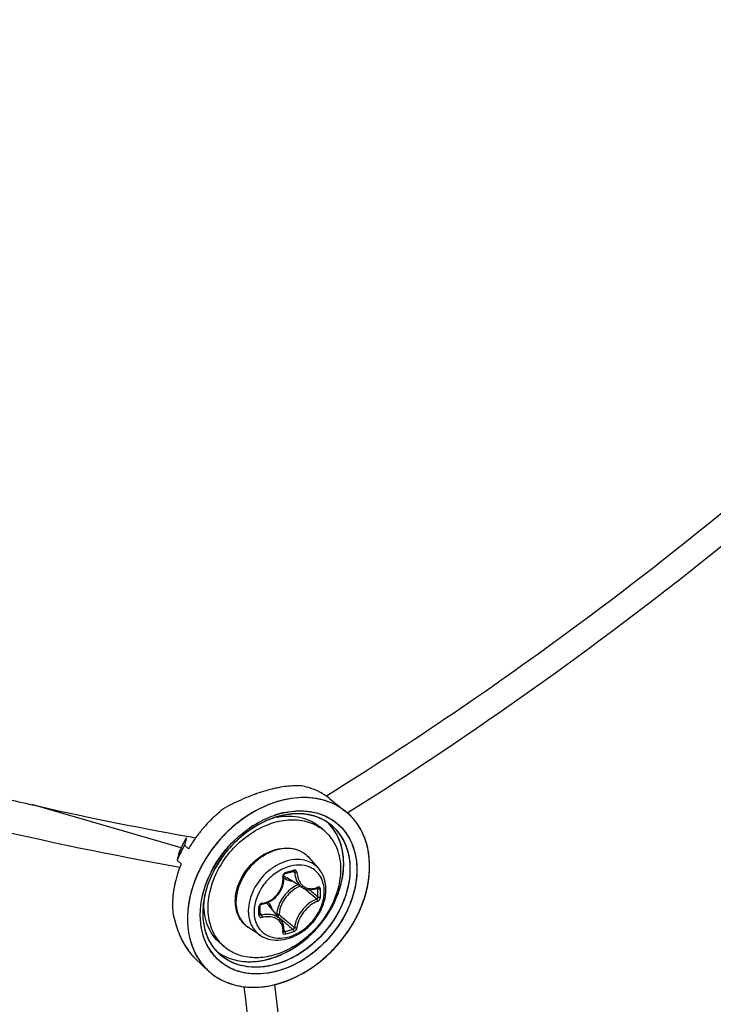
# Model space of a CAD drawing. Header units: millimetres. Extents: x 0 to 420, y 0 to 297.
# Tile 365 of 502: x 354 to 358, y 184 to 190. Entities that reach past the tile are written whole.
import ezdxf

# ---------------------------------------------------------------- set-up
doc = ezdxf.new("R2010")
doc.units = ezdxf.units.MM
doc.header["$LTSCALE"] = 23.1
doc.layers.get('0').update_dxf_attribs({"linetype": 'CONTINUOUS'})

msp = doc.modelspace()

# ---------------------------------------------------------------- linework, layer by layer
at = {"color": 7, "linetype": 'CONTINUOUS'}
for p, q in [((355.834, 185.4749), (355.8419, 185.4798)), ((355.8341, 185.4748), (355.842, 185.4797)), ((354.982, 185.1708), (354.1041, 185.4242)), ((355.8538, 185.4607), (355.9491, 185.3846)), ((355.5437, 185.3655), (355.5444, 185.3657)), ((355.5503, 185.3536), (355.5481, 185.3528)), ((355.5503, 185.3536), (355.5481, 185.3529)), ((355.9674, 185.379), (355.9606, 185.3747)), ((355.9674, 185.379), (355.9606, 185.3747)), ((355.3898, 185.2906), (355.4001, 185.2974)), ((355.4059, 185.3011), (355.4069, 185.3017)), ((355.4064, 185.2999), (355.4073, 185.3005)), ((355.5383, 185.3495), (355.539, 185.3496)), ((355.5383, 185.3493), (355.5389, 185.3495)), ((355.8244, 185.27), (355.7994, 185.2917)), ((355.0019, 185.1851), (355.0255, 185.1641)), ((355.012, 185.2274), (355.0087, 185.2135)), ((355.0129, 185.2294), (355.012, 185.2274)), ((355.0678, 185.2298), (355.067, 185.2288)), ((355.0681, 185.2296), (355.0674, 185.2286)), ((355.2613, 185.1785), (355.2647, 185.1822)), ((354.9687, 185.1399), (354.9691, 185.1409)), ((354.9687, 185.1399), (354.9691, 185.1408)), ((354.9687, 185.1399), (354.9691, 185.1408)), ((354.9687, 185.1399), (354.9691, 185.1408)), ((355.0261, 185.1651), (355.0255, 185.1641)), ((355.026, 185.1651), (355.0255, 185.1641)), ((354.9586, 185.0976), (354.9822, 185.0766)), ((355.7893, 185.0501), (355.7339, 185.1126)), ((355.16, 185.0068), (355.1599, 185.0065)), ((355.1787, 185.0441), (355.1786, 185.0439)), ((355.5854, 185.0076), (355.5857, 185.0092)), ((355.5854, 185.0062), (355.5854, 185.0076)), ((355.5862, 184.9957), (355.5854, 185.0062)), ((355.5857, 185.0092), (355.5861, 185.0107)), ((355.5861, 185.0107), (355.5868, 185.0122)), ((355.5868, 185.0122), (355.5876, 185.0137)), ((355.5876, 185.0137), (355.5886, 185.015)), ((355.5886, 185.015), (355.5898, 185.0162)), ((355.5898, 185.0162), (355.591, 185.0172)), ((355.591, 185.0172), (355.5923, 185.018)), ((355.5923, 185.018), (355.5936, 185.0186)), ((355.5936, 185.0186), (355.5942, 185.0188)), ((355.5942, 185.0188), (355.609, 185.0229)), ((355.6058, 185.057), (355.6054, 185.0569)), ((355.6058, 185.057), (355.6054, 185.0569)), ((355.609, 185.0229), (355.6179, 185.0254)), ((355.6179, 185.0254), (355.6267, 185.028)), ((355.6267, 185.028), (355.6415, 185.0324)), ((355.6384, 185.0315), (355.6495, 185.0255)), ((355.6415, 185.0324), (355.6421, 185.0326)), ((355.6421, 185.0326), (355.6432, 185.0327)), ((355.6432, 185.0327), (355.6441, 185.0327)), ((355.6441, 185.0327), (355.6449, 185.0324)), ((355.6449, 185.0324), (355.6452, 185.0323)), ((355.1447, 184.9996), (355.1452, 185.0006)), ((355.5791, 184.9445), (355.5826, 184.9571)), ((355.5826, 184.9571), (355.585, 184.9699)), ((355.585, 184.9699), (355.5862, 184.9828)), ((355.5862, 184.9828), (355.5862, 184.9957)), ((355.6953, 184.9363), (355.6025, 184.9939)), ((355.5455, 184.8876), (355.5541, 184.8979)), ((355.5541, 184.8979), (355.5619, 184.9088)), ((355.5619, 184.9088), (355.5686, 184.9202)), ((355.5686, 184.9202), (355.5744, 184.9322)), ((355.5744, 184.9322), (355.5791, 184.9445)), ((355.6952, 184.9364), (355.699, 184.9342)), ((355.699, 184.9342), (355.7074, 184.9301)), ((355.7074, 184.9301), (355.7162, 184.9271)), ((355.7162, 184.9271), (355.7254, 184.925)), ((355.7254, 184.925), (355.735, 184.9239)), ((355.735, 184.9239), (355.7447, 184.9239)), ((355.7357, 184.9239), (355.738, 184.9219)), ((355.7447, 184.9239), (355.7546, 184.925)), ((355.7546, 184.925), (355.7646, 184.9271)), ((355.7646, 184.9271), (355.7746, 184.9302)), ((355.7746, 184.9302), (355.7821, 184.9332)), ((355.7792, 184.9321), (355.7862, 184.9283)), ((355.783, 184.9339), (355.7821, 184.9332)), ((355.7821, 184.9332), (355.7834, 184.9337)), ((355.7834, 184.9337), (355.7839, 184.9337)), ((355.1157, 184.8609), (355.1157, 184.8613)), ((355.1159, 184.861), (355.1159, 184.8613)), ((355.4466, 184.8314), (355.4473, 184.8328)), ((355.4473, 184.8328), (355.4483, 184.8341)), ((355.4483, 184.8341), (355.4493, 184.8354)), ((355.4493, 184.8354), (355.4506, 184.8365)), ((355.4506, 184.8365), (355.4519, 184.8374)), ((355.4519, 184.8374), (355.4533, 184.8382)), ((355.4533, 184.8382), (355.4548, 184.8388)), ((355.4548, 184.8388), (355.4563, 184.8392)), ((355.4563, 184.8392), (355.4567, 184.8393)), ((355.4567, 184.8393), (355.4663, 184.8412)), ((355.4663, 184.8412), (355.479, 184.8447)), ((355.479, 184.8447), (355.4914, 184.8493)), ((355.4914, 184.8493), (355.5034, 184.855)), ((355.5034, 184.855), (355.5149, 184.8618)), ((355.5149, 184.8618), (355.5258, 184.8695)), ((355.5258, 184.8695), (355.536, 184.8782)), ((355.536, 184.8782), (355.5455, 184.8876)), ((355.4459, 184.8287), (355.4462, 184.83)), ((355.4459, 184.8279), (355.4459, 184.8287)), ((355.446, 184.8092), (355.4459, 184.8279)), ((355.4459, 184.7806), (355.446, 184.8041)), ((355.4459, 184.7875), (355.4552, 184.7751)), ((355.4459, 184.7802), (355.4459, 184.7806)), ((355.446, 184.7794), (355.4459, 184.7802)), ((355.446, 184.8041), (355.446, 184.8092)), ((355.4462, 184.7787), (355.446, 184.7794)), ((355.4462, 184.83), (355.4466, 184.8314)), ((355.4465, 184.7782), (355.4462, 184.7787)), ((355.5675, 184.7475), (355.4975, 184.8308)), ((355.5445, 184.7802), (355.5409, 184.7792)), ((355.5541, 184.7634), (355.5875, 184.7351)), ((355.5723, 184.7412), (355.5675, 184.7474)), ((355.577, 184.7334), (355.5723, 184.7412)), ((355.5808, 184.725), (355.577, 184.7334)), ((355.5836, 184.7161), (355.5808, 184.725)), ((355.4479, 184.6559), (355.3781, 184.7017)), ((355.5855, 184.7068), (355.5836, 184.7161)), ((355.5853, 184.6793), (355.5862, 184.6784)), ((355.5854, 184.6801), (355.5862, 184.6873)), ((355.5854, 184.6796), (355.5854, 184.6801)), ((355.5854, 184.6792), (355.5854, 184.6796)), ((355.5854, 184.6792), (355.5854, 184.6792)), ((355.5854, 184.6792), (355.5854, 184.6791)), ((355.5854, 184.6791), (355.5854, 184.6792)), ((355.5863, 184.6972), (355.5855, 184.7068)), ((355.5861, 184.6863), (355.592, 184.6781)), ((355.5861, 184.6863), (355.5888, 184.6826)), ((355.5862, 184.6873), (355.5863, 184.6972)), ((355.5862, 184.6784), (355.5872, 184.6779)), ((355.2352, 184.5897), (355.2102, 184.6113)), ((355.0647, 184.5202), (355.1396, 184.4499)), ((355.1433, 184.4466), (355.144, 184.446)), ((355.1433, 184.4465), (355.1439, 184.4459)), ((355.3524, 184.3539), (355.3525, 184.3538))]:
    msp.add_line(p, q, dxfattribs=at)
for centre, radius, start, end in [((355.687, 184.8318), 0.7047, 97.87782, 101.84842), ((355.6691, 184.9621), 0.5732, 93.29104, 97.88678), ((355.6643, 185.0348), 0.5003, 91.97994, 93.21717), ((355.6641, 185.0371), 0.4979, 91.97148, 93.2143), ((355.6646, 185.0274), 0.5077, 92.60111, 93.21261), ((355.664, 185.042), 0.4931, 91.97543, 92.60119), ((355.6174, 185.1402), 0.4005, 73.65406, 79.71494), ((355.8144, 184.3809), 1.1739, 109.95143, 112.76107), ((355.8144, 184.3809), 1.1739, 109.95381, 112.76374), ((355.7901, 184.4466), 1.1039, 109.2057, 109.93254), ((355.7892, 184.449), 1.1013, 109.20228, 109.93081), ((355.762, 184.529), 1.0168, 106.14447, 109.23708), ((355.7617, 184.5301), 1.0157, 106.13986, 109.24115), ((355.7238, 184.6613), 0.8792, 102.73361, 106.14942), ((355.7235, 184.6623), 0.878, 102.72927, 106.14332), ((355.7045, 184.7441), 0.7941, 101.78574, 102.69442), ((355.7048, 184.7424), 0.7958, 101.78383, 102.69058), ((355.6215, 185.155), 0.3851, 71.23843, 73.62864), ((355.625, 185.1652), 0.3743, 67.34363, 71.24492), ((355.6289, 185.1745), 0.3643, 64.2958, 67.33588), ((355.6317, 185.1803), 0.3578, 60.83662, 64.29563), ((355.6344, 185.1853), 0.3521, 57.33752, 60.83495), ((355.6368, 185.1889), 0.3478, 54.20076, 57.3352), ((355.6371, 185.1895), 0.3472, 51.37396, 57.336), ((355.6377, 185.1903), 0.3461, 51.36713, 54.19768), ((355.9029, 184.1832), 1.3906, 116.08177, 118.64554), ((355.902, 184.1849), 1.3887, 116.07614, 118.64344), ((355.8858, 184.2175), 1.3522, 115.44296, 116.07045), ((355.8832, 184.223), 1.3462, 115.44371, 116.0741), ((355.888, 184.213), 1.3573, 115.7551, 116.06986), ((355.8836, 184.2221), 1.3471, 115.4424, 115.75511), ((355.8576, 184.278), 1.2855, 112.76225, 115.46319), ((355.8571, 184.2789), 1.2845, 112.75668, 115.45954), ((355.7271, 184.7596), 0.8098, 132.32515, 134.86225), ((355.7238, 184.7632), 0.8048, 131.05872, 132.32465), ((355.7142, 184.7744), 0.7901, 127.21991, 131.0754), ((355.7039, 184.8535), 0.5364, 107.2419, 108.75764), ((355.6832, 184.8852), 0.4869, 106.11324, 107.31257), ((355.6859, 184.8755), 0.4969, 106.09972, 107.20007), ((355.6851, 184.8778), 0.4945, 106.06172, 106.87721), ((355.6985, 184.8712), 0.518, 106.11336, 107.38578), ((355.6975, 184.8739), 0.5151, 103.41042, 107.28797), ((355.6817, 184.8902), 0.4817, 105.9539, 106.11066), ((355.6834, 184.8841), 0.488, 105.11803, 106.06203), ((355.681, 184.8927), 0.4791, 105.11313, 105.95451), ((355.6831, 184.8853), 0.4867, 104.83782, 105.82661), ((355.6939, 184.8873), 0.5012, 102.31871, 106.12349), ((355.6816, 184.8904), 0.4814, 104.29817, 105.11776), ((355.6802, 184.8956), 0.4761, 104.81712, 105.11256), ((355.6753, 184.9168), 0.4543, 97.79946, 104.90926), ((355.6781, 184.9036), 0.4678, 102.17354, 104.82413), ((355.6789, 184.9013), 0.4702, 102.20598, 104.30323), ((355.693, 184.892), 0.4964, 102.35584, 103.39317), ((355.6731, 184.9293), 0.4416, 97.02561, 102.2393), ((355.6736, 184.9253), 0.4456, 97.72424, 102.18987), ((355.6694, 184.9563), 0.4143, 94.73186, 97.73086), ((355.671, 184.9428), 0.4279, 96.96922, 97.69949), ((355.6689, 184.9622), 0.4084, 93.52504, 96.99907), ((355.6698, 184.9532), 0.4175, 94.7478, 96.97546), ((355.6675, 184.9823), 0.3883, 88.61528, 94.76342), ((355.6687, 184.9655), 0.4051, 93.53633, 94.74277), ((355.6676, 184.9868), 0.3838, 88.61941, 93.56762), ((355.6674, 184.9879), 0.3827, 87.98349, 93.5437), ((355.6678, 185.0032), 0.3673, 87.95913, 88.58408), ((355.6679, 185.009), 0.3616, 84.94771, 88.58318), ((355.6682, 185.0122), 0.3584, 84.9412, 87.96883), ((355.6681, 185.0127), 0.3579, 84.14986, 87.9618), ((355.6689, 185.0214), 0.3491, 84.13136, 84.93123), ((355.6703, 185.0339), 0.3366, 78.44528, 84.97884), ((355.6706, 185.0356), 0.3348, 78.43091, 84.164), ((355.6707, 185.0366), 0.3339, 77.96562, 84.17412), ((355.673, 185.0485), 0.3217, 77.91771, 78.39418), ((355.6748, 185.0567), 0.3134, 74.42201, 78.40695), ((355.6746, 185.0558), 0.3143, 74.44279, 77.92903), ((355.6752, 185.0581), 0.3119, 73.90672, 77.93425), ((355.6765, 185.0629), 0.3069, 73.90758, 74.4307), ((355.6787, 185.0704), 0.2991, 66.87109, 74.43713), ((355.6791, 185.0716), 0.2979, 66.58429, 73.91867), ((355.6794, 185.0721), 0.2972, 66.85955, 73.93455), ((355.7322, 185.113), 0.3475, 49.43387, 51.39061), ((355.732, 185.1129), 0.3478, 49.06362, 51.38133), ((355.7322, 185.1131), 0.3474, 49.4293, 51.38417), ((355.7324, 185.1133), 0.3471, 49.06201, 49.42875), ((355.7327, 185.1136), 0.3468, 48.36292, 49.43332), ((355.7316, 185.1125), 0.3483, 44.96524, 49.05918), ((355.7323, 185.1132), 0.3473, 48.3608, 49.06306), ((355.7306, 185.1114), 0.3498, 41.21829, 48.34923), ((355.7318, 185.1127), 0.348, 44.96154, 48.35842), ((355.7298, 185.1107), 0.3509, 41.90395, 44.96067), ((355.7299, 185.1108), 0.3507, 41.9065, 44.96465), ((355.7323, 184.7545), 0.817, 136.35992, 138.63858), ((355.7295, 184.7571), 0.8132, 134.84869, 136.35979), ((355.7536, 184.7496), 0.652, 122.83731, 124.53993), ((355.7539, 184.7487), 0.6529, 122.20852, 124.48306), ((355.6907, 184.8604), 0.5128, 107.2106, 110.38525), ((355.6929, 184.8555), 0.5181, 109.0704, 110.43081), ((355.6882, 184.8678), 0.505, 106.88177, 109.02171), ((355.6878, 184.8705), 0.5023, 107.31533, 109.07264), ((355.6192, 184.9496), 0.4079, 100.97122, 101.34678), ((355.6184, 184.9538), 0.4037, 99.98944, 100.97229), ((355.6822, 185.0793), 0.2895, 66.54335, 66.82561), ((355.6832, 185.0814), 0.2872, 63.20249, 66.83908), ((355.6831, 185.0813), 0.2874, 63.86204, 66.55225), ((355.6836, 185.0823), 0.2863, 63.18545, 66.54887), ((355.6846, 185.0844), 0.2839, 62.93266, 63.85828), ((355.685, 185.0852), 0.283, 62.92109, 63.17919), ((355.6891, 185.0928), 0.2744, 51.44966, 62.96675), ((355.6893, 185.093), 0.2742, 51.45353, 62.98167), ((355.6466, 185.1155), 0.2832, 42.60211, 45.71581), ((355.6462, 185.1151), 0.2837, 42.65384, 45.69266), ((355.6454, 185.1143), 0.2849, 42.00251, 42.65523), ((355.6457, 185.1147), 0.2844, 41.99977, 42.60766), ((355.6458, 185.1147), 0.2844, 41.99938, 42.60345), ((355.6429, 185.1122), 0.2882, 34.71844, 41.98672), ((355.6801, 185.0829), 0.2877, 34.74605, 51.27615), ((355.7284, 185.1094), 0.3527, 41.22612, 41.90576), ((355.7272, 185.1084), 0.3543, 37.77973, 41.90292), ((355.7274, 185.1086), 0.354, 39.52411, 41.22544), ((355.7276, 185.1087), 0.3538, 39.52175, 41.22413), ((355.7241, 185.1059), 0.3583, 34.72676, 39.51368), ((355.7259, 185.1073), 0.356, 37.78559, 39.52394), ((355.7243, 185.1061), 0.3581, 35.68385, 37.78205), ((355.7239, 185.1058), 0.3586, 35.24001, 37.78436), ((355.7227, 185.1049), 0.36, 35.23776, 35.68506), ((355.7218, 185.1043), 0.3612, 34.73195, 35.23773), ((355.7224, 185.1047), 0.3604, 34.72691, 35.24162), ((355.7155, 185.1), 0.3688, 29.51432, 34.7143), ((355.7208, 185.1036), 0.3623, 34.16445, 34.73339), ((355.7215, 185.104), 0.3616, 34.16025, 34.72678), ((355.715, 185.0998), 0.3692, 29.51431, 34.14524), ((355.7201, 185.1031), 0.3632, 33.67121, 34.16448), ((357.8167, 201.0819), 16.0889, 259.97047, 260.16445), ((355.7292, 184.7569), 0.8131, 142.38471, 144.06306), ((355.7291, 184.757), 0.813, 142.38463, 144.06321), ((355.7311, 184.7554), 0.8156, 140.22939, 142.4104), ((355.7329, 184.7539), 0.8179, 138.61797, 140.23014), ((355.658, 185.0778), 0.2542, 49.1138, 56.51182), ((355.5463, 184.9101), 0.6217, 149.09967, 155.20959), ((355.5466, 184.9081), 0.6227, 149.15134, 155.05196), ((355.5387, 184.912), 0.6138, 152.33995, 155.07239), ((355.6772, 184.7957), 0.7795, 150.03054, 151.35717), ((355.6775, 184.7955), 0.7799, 150.03073, 151.23795), ((355.5494, 184.9065), 0.6259, 150.77478, 152.34374), ((367.6088, 182.1796), 12.9603, 166.462, 166.59096), ((355.556, 184.9028), 0.6335, 149.17312, 150.77515), ((355.7096, 184.7697), 0.7897, 147.89268, 149.9534), ((355.7094, 184.7698), 0.7895, 147.89266, 149.95336), ((355.7201, 184.7632), 0.802, 146.16334, 147.89429), ((355.72, 184.7632), 0.8019, 146.16314, 147.89435), ((355.726, 184.7592), 0.8092, 144.52477, 146.19759), ((355.726, 184.7592), 0.8092, 144.52481, 146.16403), ((355.7284, 184.7575), 0.8121, 144.0632, 144.43583), ((355.7283, 184.7576), 0.812, 144.06333, 144.43584), ((355.8266, 184.6728), 0.8235, 138.07399, 138.89063), ((355.8261, 184.6733), 0.8228, 137.53713, 138.16579), ((355.7912, 184.7033), 0.7118, 137.71544, 137.90983), ((366.1712, 182.426), 11.5265, 166.38196, 166.59805), ((355.6427, 184.8129), 0.741, 154.90576, 157.4038), ((355.5192, 184.9209), 0.5924, 156.12264, 158.20873), ((355.5169, 184.9219), 0.5899, 156.86327, 158.21106), ((355.5216, 184.9214), 0.5945, 157.76332, 158.33907), ((355.5277, 184.9189), 0.6011, 155.71507, 157.76076), ((355.6627, 184.8035), 0.7631, 151.48132, 154.90182), ((355.5263, 184.9178), 0.6002, 155.07578, 156.86231), ((355.5286, 184.9168), 0.6027, 155.07809, 156.1259), ((355.5329, 184.9166), 0.6068, 155.23242, 155.71755), ((355.6737, 184.7976), 0.7756, 151.23878, 151.48994), ((355.6734, 184.7978), 0.7752, 151.35823, 151.48997), ((355.7783, 184.7137), 0.6952, 138.04167, 152.84659), ((355.6187, 185.0105), 0.1539, 50.53518, 52.38989), ((355.6188, 185.0107), 0.1537, 47.20358, 50.53486), ((355.6183, 185.0102), 0.1545, 41.53019, 47.1948), ((355.6421, 184.8018), 0.7149, 157.38804, 161.50705), ((355.5996, 184.8154), 0.6702, 163.13123, 165.77749), ((355.6198, 184.8094), 0.6914, 161.51909, 163.13722), ((355.7418, 184.7333), 0.6537, 153.26301, 156.15987), ((355.7388, 184.7348), 0.6504, 155.05177, 155.97876), ((355.7344, 184.737), 0.6455, 154.36212, 155.89616), ((355.7438, 184.7325), 0.6559, 154.2378, 155.05197), ((355.7374, 184.7356), 0.6488, 153.67762, 154.36295), ((355.7474, 184.7308), 0.6599, 153.69011, 154.23809), ((355.7498, 184.7296), 0.6626, 153.25566, 153.69019), ((355.7403, 184.7342), 0.652, 153.18809, 153.67746), ((355.7515, 184.7287), 0.6645, 152.96083, 153.25573), ((355.7436, 184.7325), 0.6558, 152.91998, 153.18831), ((355.7219, 184.7488), 0.6182, 153.67667, 155.36641), ((355.7258, 184.7467), 0.6227, 153.68606, 155.34026), ((355.7291, 184.7454), 0.6262, 153.70832, 155.32848), ((355.7388, 184.7403), 0.6372, 151.52143, 153.68459), ((355.7377, 184.7411), 0.6358, 151.56353, 153.7075), ((355.7323, 184.7436), 0.6299, 151.50629, 153.67176), ((355.6498, 185.0702), 0.0898, 224.14979, 225.13489), ((355.65, 185.0705), 0.0901, 225.16768, 238.19258), ((355.0642, 186.9583), 2.0045, 285.39308, 286.80749), ((355.685, 184.8269), 0.2433, 109.07507, 109.22931), ((355.5577, 184.8254), 0.6271, 167.85272, 170.23305), ((355.5771, 184.8212), 0.647, 165.78204, 167.8545), ((355.7509, 184.7685), 0.202, 114.0645, 126.40526), ((355.5143, 184.8319), 0.5833, 172.67122, 174.89249), ((355.5359, 184.8291), 0.605, 170.23256, 172.66996), ((355.7647, 184.7506), 0.2113, 135.09832, 148.10442), ((347.5983, 175.3622), 12.5417, 49.56104, 49.72441), ((348.3334, 176.2236), 11.4092, 49.26308, 49.56466), ((347.7549, 175.4256), 12.4061, 49.65654, 49.94798), ((355.7405, 185.0366), 0.1071, 290.31697, 292.26307), ((355.7393, 185.0396), 0.1103, 292.2624, 294.07545), ((354.321, 184.9046), 1.4654, 0.00233, 0.92882), ((354.3696, 184.9046), 1.4168, 359.05537, 0.00295), ((354.3227, 184.9037), 1.4783, 0.0024, 0.92888), ((354.3718, 184.9037), 1.4292, 359.05547, 0.00301), ((355.4737, 184.8345), 0.5425, 177.87164, 179.77367), ((355.4445, 184.8344), 0.5134, 179.74319, 184.87954), ((355.4929, 184.8338), 0.5618, 174.88937, 177.86578), ((355.5962, 184.7845), 0.4872, 171.2949, 173.56673), ((355.5945, 184.7846), 0.4855, 172.51311, 173.5694), ((355.5869, 184.7855), 0.4778, 172.64471, 173.57106), ((355.5977, 184.7841), 0.4887, 170.96771, 172.64111), ((355.6046, 184.7833), 0.4956, 170.95661, 172.51146), ((355.5127, 184.8389), 0.3977, 177.19435, 179.9887), ((355.5233, 184.8385), 0.4082, 176.8539, 177.20506), ((355.462, 184.8235), 0.0216, 99.06376, 106.76369), ((355.4285, 184.7729), 0.0902, 40.02572, 53.88647), ((355.6777, 184.9384), 0.7592, 191.21781, 195.56133), ((355.6765, 184.9382), 0.758, 191.22125, 195.57067), ((353.2986, 184.7993), 2.1407, 0.00233, 0.64253), ((353.3786, 184.7993), 2.0607, 359.34524, 0.00194), ((355.4432, 184.7806), 0.00271, 351.60329, 359.32144), ((355.4132, 184.7725), 0.1114, 16.50857, 23.3442), ((363.2103, 193.8644), 11.8794, 229.89404, 230.16205), ((355.321, 185.1197), 0.7785, 330.51232, 333.67169), ((355.3312, 185.1145), 0.767, 333.33655, 333.68263), ((355.3327, 185.1138), 0.7653, 333.33401, 333.67764), ((355.3406, 185.1099), 0.7565, 333.67652, 336.5845), ((355.3334, 185.1134), 0.7645, 333.67993, 333.98757), ((355.3349, 185.1127), 0.7629, 333.67772, 333.98992), ((355.3422, 185.1092), 0.7548, 333.98554, 336.58777), ((355.3357, 185.1123), 0.762, 333.98758, 334.25893), ((355.6251, 184.9245), 0.7048, 195.61404, 196.17546), ((355.616, 184.9218), 0.6954, 195.60533, 196.73877), ((355.6129, 184.9209), 0.6921, 196.17542, 196.74232), ((355.5538, 184.9024), 0.6302, 196.68026, 201.56551), ((355.5894, 184.9138), 0.6676, 196.73603, 198.3293), ((362.7004, 193.1567), 11.0235, 229.81565, 230.16603), ((362.2619, 192.7272), 10.3986, 230.16047, 230.51372), ((355.3203, 185.1201), 0.7793, 330.51223, 333.32698), ((355.3296, 185.1153), 0.7688, 333.03735, 333.33657), ((355.5373, 184.8962), 0.6126, 198.30407, 201.59401), ((355.484, 184.8753), 0.5553, 201.61066, 204.26789), ((355.4646, 184.867), 0.5342, 201.55293, 206.95997), ((355.2172, 186.0652), 1.4368, 285.12112, 287.07727), ((355.2179, 186.0633), 1.4495, 285.13021, 287.08635), ((355.4457, 184.858), 0.5133, 204.26617, 207.01786), ((355.4223, 184.8462), 0.4871, 207.03555, 207.75079), ((355.4166, 184.8433), 0.4806, 207.03499, 208.48069), ((355.4129, 184.8413), 0.4765, 207.75075, 208.47792), ((355.393, 184.8304), 0.4538, 208.46379, 210.92837), ((355.4007, 184.7557), 0.286, 212.43965, 214.72904), ((355.3961, 184.7525), 0.2804, 212.39315, 214.45567), ((355.4017, 184.7819), 0.2543, 221.70798, 229.09647), ((355.3575, 184.8089), 0.4123, 210.90798, 214.67787), ((355.3244, 184.7861), 0.3721, 214.68892, 218.32619), ((355.3008, 184.7675), 0.3421, 218.33076, 221.73229), ((355.413, 184.7408), 0.3128, 210.79009, 214.71405), ((355.4109, 184.7397), 0.3104, 211.08808, 222.74439), ((355.4068, 184.7366), 0.3052, 214.72363, 222.49614), ((355.3998, 184.7551), 0.285, 214.19294, 214.45497), ((355.3994, 184.7548), 0.2845, 214.45497, 214.71783), ((355.3932, 184.7505), 0.2769, 214.45948, 214.72693), ((355.3987, 184.7543), 0.2836, 214.73191, 215.05701), ((355.3968, 184.753), 0.2813, 214.72695, 215.01924), ((355.3914, 184.7491), 0.2746, 214.9928, 226.78066), ((355.3914, 184.7489), 0.2745, 215.00809, 226.75845), ((355.3616, 184.7861), 0.2812, 231.40537, 232.72204), ((355.3614, 184.7859), 0.281, 231.40641, 232.71341), ((355.3627, 184.7876), 0.2831, 232.71269, 236.28952), ((355.3625, 184.7874), 0.2828, 232.71654, 236.28836), ((355.3641, 184.7898), 0.2857, 236.28886, 238.55735), ((355.3641, 184.7898), 0.2856, 236.28857, 238.56261), ((355.3639, 184.7895), 0.2854, 236.28744, 238.55443), ((355.288, 184.7562), 0.3249, 221.75381, 222.68818), ((355.2818, 184.7505), 0.3165, 221.73012, 224.72938), ((355.2799, 184.7487), 0.3139, 222.68188, 224.73879), ((355.2697, 184.7386), 0.2996, 224.73899, 226.81653), ((355.2685, 184.7375), 0.2979, 224.74023, 226.8287), ((355.3923, 184.7152), 0.3666, 210.74294, 214.71596), ((355.3826, 184.7084), 0.3548, 214.70639, 226.77538), ((355.3777, 184.7037), 0.348, 226.8293, 227.79329), ((355.3774, 184.7034), 0.3475, 226.82444, 227.64699), ((355.3773, 184.7032), 0.3473, 226.82953, 227.64514), ((355.3918, 184.9366), 0.5872, 282.31726, 286.1187), ((355.3923, 184.9346), 0.5851, 282.31161, 285.71908), ((355.3891, 184.9463), 0.5972, 285.35535, 285.70945), ((355.3881, 184.9499), 0.601, 285.70949, 286.104), ((355.3885, 184.9487), 0.5997, 285.7065, 286.11081), ((355.3828, 184.9678), 0.6196, 286.11887, 289.45337), ((355.3872, 184.9532), 0.6044, 286.1021, 286.47325), ((355.3875, 184.9521), 0.6032, 286.11084, 286.476), ((355.3823, 184.969), 0.6209, 286.48834, 289.45258), ((355.3864, 184.9559), 0.6072, 286.47321, 286.78892)]:
    msp.add_arc(centre, radius, start, end, dxfattribs=at)
for points, knots in [([(355.842, 185.4797), (356.342, 185.792), (358.2638, 187.0993), (359.9884, 188.7028), (361.0959, 190.0375)], [0, 0, 0, 0, 0.253674, 1, 1, 1, 1]), ([(361.1627, 189.8888), (360.8023, 189.4557), (359.2568, 187.7525), (357.4372, 186.3012), (355.9674, 185.379)], [0, 0, 0, 0, 0.245138, 1, 1, 1, 1]), ([(354.9746, 185.0557), (354.1806, 185.1937), (352.4533, 185.6208), (350.7678, 186.1818), (349.8572, 186.5143)], [0, 0, 0, 0, 0.45396, 1, 1, 1, 1]), ([(353.761, 185.5049), (353.8701, 185.4783), (354.2859, 185.3801), (354.7046, 185.2937), (355.0147, 185.2389)], [0, 0, 0, 0, 0.262813, 1, 1, 1, 1]), ([(355.8468, 185.4415), (355.7979, 185.4593), (355.6869, 185.4749), (355.517, 185.4404), (355.3523, 185.3552), (355.2566, 185.2706), (355.2134, 185.2225)], [0, 0, 0, 0, 0.221196, 0.463312, 0.725506, 1, 1, 1, 1]), ([(355.847, 185.4415), (355.798, 185.4592), (355.687, 185.4749), (355.5172, 185.4405), (355.3527, 185.3555), (355.257, 185.271), (355.2139, 185.223)], [0, 0, 0, 0, 0.221447, 0.463667, 0.725746, 1, 1, 1, 1]), ([(355.5547, 185.4438), (355.5238, 185.4349), (355.3983, 185.3876), (355.2878, 185.3038), (355.2191, 185.2288)], [0, 0, 0, 0, 0.239966, 1, 1, 1, 1]), ([(355.8476, 185.4413), (355.803, 185.4575), (355.7032, 185.4737), (355.6041, 185.4581), (355.5547, 185.4438)], [0, 0, 0, 0, 0.479541, 1, 1, 1, 1]), ([(355.4, 185.2974), (355.4115, 185.3048), (355.457, 185.3321), (355.506, 185.3537), (355.5437, 185.3655)], [0, 0, 0, 0, 0.256625, 1, 1, 1, 1]), ([(355.5449, 185.3658), (355.6024, 185.3837), (355.7193, 185.3997), (355.833, 185.3609), (355.8775, 185.33)], [0, 0, 0, 0, 0.526189, 1, 1, 1, 1]), ([(355.5484, 185.3514), (355.5937, 185.3593), (355.6638, 185.3594), (355.7477, 185.3293), (355.7835, 185.3054), (355.7994, 185.2917)], [0, 0, 0, 0, 0.519583, 0.762839, 1, 1, 1, 1]), ([(355.6928, 185.3875), (355.7421, 185.3862), (355.8397, 185.3654), (355.9564, 185.2701), (356.0173, 185.1281), (356.0183, 184.9631), (355.9634, 184.7942), (355.8296, 184.5922), (355.6699, 184.4809), (355.5549, 184.4476)], [0, 0, 0, 0, 0.11213, 0.218838, 0.329891, 0.452186, 0.586314, 0.727642, 1, 1, 1, 1]), ([(355.5868, 185.3769), (355.5956, 185.3788), (355.6299, 185.3854), (355.665, 185.3881), (355.691, 185.3875)], [0, 0, 0, 0, 0.256535, 1, 1, 1, 1]), ([(355.587, 185.377), (355.5958, 185.3789), (355.6307, 185.3855), (355.6664, 185.3881), (355.6928, 185.3875)], [0, 0, 0, 0, 0.256278, 1, 1, 1, 1]), ([(355.691, 185.3875), (355.708, 185.3871), (355.7727, 185.3818), (355.8363, 185.3581), (355.8759, 185.3311)], [0, 0, 0, 0, 0.261575, 1, 1, 1, 1]), ([(355.1401, 184.8174), (355.1401, 184.8979), (355.1786, 185.0229), (355.2761, 185.1595), (355.3719, 185.2466), (355.4809, 185.3079), (355.5947, 185.3385), (355.7045, 185.335), (355.7704, 185.3083), (355.7982, 185.2899)], [0, 0, 0, 0, 0.254142, 0.391, 0.527564, 0.659013, 0.781772, 0.894694, 1, 1, 1, 1]), ([(355.5236, 185.3452), (355.4884, 185.3331), (355.348, 185.2669), (355.2346, 185.1472), (355.1787, 185.0441)], [0, 0, 0, 0, 0.241236, 1, 1, 1, 1]), ([(355.5121, 185.3411), (355.4779, 185.3284), (355.3424, 185.2614), (355.2331, 185.1444), (355.1787, 185.0441)], [0, 0, 0, 0, 0.242026, 1, 1, 1, 1]), ([(355.5048, 184.5185), (355.588, 184.5425), (355.7453, 184.6363), (355.8793, 184.8178), (355.9335, 184.9836), (355.9424, 185.1049), (355.9187, 185.2161), (355.8804, 185.2791), (355.8571, 185.305)], [0, 0, 0, 0, 0.260989, 0.532289, 0.661973, 0.783062, 0.894976, 1, 1, 1, 1]), ([(355.8601, 185.3074), (355.8885, 185.2847), (355.938, 185.2259), (355.9758, 185.1137), (355.9768, 184.9873), (355.9299, 184.8104), (355.7943, 184.6136), (355.6285, 184.5117), (355.5402, 184.4863)], [0, 0, 0, 0, 0.104524, 0.214592, 0.333967, 0.462949, 0.735941, 1, 1, 1, 1]), ([(355.8798, 184.8433), (355.8999, 184.8839), (355.9303, 184.9669), (355.9434, 185.0942), (355.921, 185.2115), (355.8814, 185.2779), (355.8571, 185.305)], [0, 0, 0, 0, 0.278014, 0.537515, 0.77657, 1, 1, 1, 1]), ([(355.8601, 185.3074), (355.8912, 185.2825), (355.9447, 185.2164), (355.9801, 185.0899), (355.9714, 184.9493), (355.9388, 184.8572), (355.9166, 184.8123)], [0, 0, 0, 0, 0.222971, 0.459982, 0.719377, 1, 1, 1, 1]), ([(355.8759, 185.3311), (355.9121, 185.3063), (355.9758, 185.2375), (356.0204, 185.0997), (356.0137, 184.9446), (355.9782, 184.8428), (355.9537, 184.7931)], [0, 0, 0, 0, 0.223214, 0.459267, 0.718396, 1, 1, 1, 1]), ([(356.0349, 184.8093), (356.071, 184.8927), (356.1123, 185.0635), (356.0664, 185.2384), (356.0224, 185.3045)], [0, 0, 0, 0, 0.533744, 1, 1, 1, 1]), ([(355.3341, 184.5043), (355.4232, 184.4918), (355.5709, 184.5278), (355.7292, 184.6381), (355.833, 184.7533), (355.906, 184.8869), (355.9419, 185.0274), (355.9365, 185.1624), (355.9029, 185.2429), (355.8797, 185.2763)], [0, 0, 0, 0, 0.239217, 0.373672, 0.511458, 0.646823, 0.774667, 0.892112, 1, 1, 1, 1]), ([(355.9165, 185.2469), (355.9405, 185.2123), (355.9749, 185.1282), (355.9782, 184.9876), (355.9376, 184.8421), (355.8579, 184.7052), (355.7464, 184.5897), (355.5799, 184.4838), (355.4257, 184.4567), (355.3369, 184.478)], [0, 0, 0, 0, 0.108486, 0.226976, 0.356148, 0.49267, 0.630927, 0.764804, 1, 1, 1, 1]), ([(355.9536, 185.2537), (355.979, 185.2171), (356.0154, 185.1283), (356.019, 184.9797), (355.9764, 184.8259), (355.8925, 184.681), (355.7749, 184.5586), (355.5991, 184.4459), (355.4361, 184.4164), (355.3419, 184.4383)], [0, 0, 0, 0, 0.108425, 0.226833, 0.355901, 0.492337, 0.630562, 0.76449, 1, 1, 1, 1]), ([(355.8244, 185.27), (355.8396, 185.2569), (355.8672, 185.2264), (355.9083, 185.1519), (355.9195, 185.0862), (355.9195, 185.0424)], [0, 0, 0, 0, 0.238021, 0.481682, 1, 1, 1, 1]), ([(356.0221, 184.7814), (356.0619, 184.8638), (356.1108, 185.0338), (356.0759, 185.212), (356.0364, 185.2817)], [0, 0, 0, 0, 0.533174, 1, 1, 1, 1]), ([(355.2134, 185.2225), (355.1674, 185.1711), (355.0895, 185.059), (355.0222, 184.873), (355.0123, 184.6887), (355.049, 184.5751), (355.0772, 184.5278)], [0, 0, 0, 0, 0.275264, 0.538289, 0.780129, 1, 1, 1, 1]), ([(355.2131, 185.2221), (355.1672, 185.1708), (355.0895, 185.0588), (355.0222, 184.873), (355.0123, 184.6888), (355.049, 184.5752), (355.0771, 184.5279)], [0, 0, 0, 0, 0.275019, 0.538051, 0.78006, 1, 1, 1, 1]), ([(355.2061, 185.2142), (355.1947, 185.2011), (355.1509, 185.1475), (355.1138, 185.0884), (355.0909, 185.042)], [0, 0, 0, 0, 0.252116, 1, 1, 1, 1]), ([(355.7126, 185.1325), (355.6963, 185.145), (355.6569, 185.1642), (355.5895, 185.1696), (355.5188, 185.1531), (355.4506, 185.1169), (355.3903, 185.064), (355.3286, 184.98), (355.3041, 184.9023), (355.3041, 184.8522)], [0, 0, 0, 0, 0.104897, 0.216899, 0.338904, 0.47012, 0.607003, 0.744549, 1, 1, 1, 1]), ([(355.3089, 184.9227), (355.3214, 184.9724), (355.3726, 185.066), (355.4579, 185.13), (355.5053, 185.1495)], [0, 0, 0, 0, 0.499995, 1, 1, 1, 1]), ([(355.5053, 185.1495), (355.5258, 185.158), (355.5678, 185.17), (355.6315, 185.1704), (355.6896, 185.1518), (355.7211, 185.127), (355.7339, 185.1126)], [0, 0, 0, 0, 0.270574, 0.524505, 0.765155, 1, 1, 1, 1]), ([(355.7198, 185.0943), (355.7022, 185.0997), (355.6635, 185.1047), (355.6039, 185.0953), (355.5447, 185.0704), (355.4713, 185.0189), (355.4013, 184.9304), (355.3769, 184.8425), (355.3769, 184.8002)], [0, 0, 0, 0, 0.108641, 0.225762, 0.35139, 0.483442, 0.751147, 1, 1, 1, 1]), ([(355.7387, 185.0562), (355.719, 185.0648), (355.6733, 185.0734), (355.6281, 185.0647), (355.6058, 185.057)], [0, 0, 0, 0, 0.475967, 1, 1, 1, 1]), ([(355.7893, 185.0501), (355.7802, 185.0603), (355.7588, 185.0786), (355.7332, 185.0902), (355.7198, 185.0943)], [0, 0, 0, 0, 0.49562, 1, 1, 1, 1]), ([(355.0909, 185.042), (355.049, 184.9574), (354.9973, 184.7823), (355.0352, 184.5983), (355.0774, 184.5275)], [0, 0, 0, 0, 0.534142, 1, 1, 1, 1]), ([(355.1599, 185.0065), (355.1544, 184.9944), (355.1343, 184.9467), (355.1205, 184.8963), (355.1147, 184.8583)], [0, 0, 0, 0, 0.257039, 1, 1, 1, 1]), ([(355.1599, 185.0065), (355.1544, 184.9946), (355.1347, 184.9477), (355.121, 184.8982), (355.1151, 184.8608)], [0, 0, 0, 0, 0.257232, 1, 1, 1, 1]), ([(355.9195, 185.0424), (355.9195, 184.9697), (355.8882, 184.8571), (355.8066, 184.7293), (355.7252, 184.644), (355.6307, 184.5779), (355.5289, 184.5354), (355.4265, 184.5195), (355.36, 184.5283), (355.3298, 184.5377)], [0, 0, 0, 0, 0.248665, 0.382513, 0.517377, 0.649238, 0.774658, 0.891563, 1, 1, 1, 1]), ([(355.6048, 185.0567), (355.5779, 185.0473), (355.5259, 185.0182), (355.4454, 184.9368), (355.4107, 184.8504), (355.4107, 184.7945)], [0, 0, 0, 0, 0.249772, 0.51087, 1, 1, 1, 1]), ([(355.5962, 185.0257), (355.5913, 185.0243), (355.5824, 185.0174), (355.5795, 185.0065), (355.5801, 185.0014)], [0, 0, 0, 0, 0.497141, 1, 1, 1, 1]), ([(355.5962, 185.0257), (355.5963, 185.0248), (355.5964, 185.0225), (355.5957, 185.0192), (355.5942, 185.0188)], [0, 0, 0, 0, 0.348, 1, 1, 1, 1]), ([(355.6438, 185.0394), (355.6439, 185.0385), (355.644, 185.0362), (355.6431, 185.0329), (355.6415, 185.0324)], [0, 0, 0, 0, 0.339767, 1, 1, 1, 1]), ([(355.6629, 185.0253), (355.6626, 185.0298), (355.6594, 185.037), (355.6506, 185.0405), (355.646, 185.0401), (355.6438, 185.0394)], [0, 0, 0, 0, 0.502703, 0.74499, 1, 1, 1, 1]), ([(355.6495, 185.0255), (355.6495, 185.0262), (355.6489, 185.0289), (355.647, 185.0313), (355.6452, 185.0323)], [0, 0, 0, 0, 0.264576, 1, 1, 1, 1]), ([(355.6495, 185.0255), (355.6505, 185.0072), (355.6581, 184.9726), (355.6816, 184.9449), (355.6952, 184.9364)], [0, 0, 0, 0, 0.531229, 1, 1, 1, 1]), ([(355.6629, 185.0253), (355.6606, 185.0246), (355.6561, 185.0242), (355.6514, 185.0246), (355.6495, 185.0255)], [0, 0, 0, 0, 0.5364, 1, 1, 1, 1]), ([(355.6629, 185.0253), (355.6637, 185.0129), (355.668, 184.9891), (355.6843, 184.9582), (355.7095, 184.9368), (355.7302, 184.9311), (355.7405, 184.9304)], [0, 0, 0, 0, 0.279104, 0.533854, 0.769255, 1, 1, 1, 1]), ([(355.8237, 184.9138), (355.8237, 184.9294), (355.8202, 184.9598), (355.8034, 185.0015), (355.7758, 185.0352), (355.7516, 185.0505), (355.7387, 185.0562)], [0, 0, 0, 0, 0.267263, 0.518158, 0.759229, 1, 1, 1, 1]), ([(355.8336, 184.9249), (355.8336, 184.948), (355.8268, 184.9934), (355.8038, 185.0336), (355.7893, 185.0501)], [0, 0, 0, 0, 0.512429, 1, 1, 1, 1]), ([(355.1459, 184.5781), (355.1108, 184.6358), (355.0763, 184.7848), (355.1133, 184.9292), (355.1447, 184.9996)], [0, 0, 0, 0, 0.466936, 1, 1, 1, 1]), ([(355.1443, 184.5807), (355.1101, 184.6381), (355.0768, 184.7853), (355.1131, 184.9279), (355.1438, 184.9975)], [0, 0, 0, 0, 0.467427, 1, 1, 1, 1]), ([(355.4586, 184.8448), (355.4764, 184.8477), (355.5114, 184.8608), (355.5531, 184.898), (355.5787, 184.9472), (355.5821, 184.984), (355.5801, 185.0014)], [0, 0, 0, 0, 0.24849, 0.504031, 0.757203, 1, 1, 1, 1]), ([(355.5801, 185.0013), (355.5815, 185.0018), (355.5836, 185.0025), (355.5855, 185.0046), (355.5854, 185.0055)], [0, 0, 0, 0, 0.63264, 1, 1, 1, 1]), ([(355.5861, 184.9938), (355.5894, 184.9914), (355.6034, 184.9824), (355.6197, 184.9772), (355.6321, 184.9754)], [0, 0, 0, 0, 0.245283, 1, 1, 1, 1]), ([(355.3005, 184.8579), (355.3005, 184.8632), (355.3013, 184.885), (355.3048, 184.9067), (355.3089, 184.9227)], [0, 0, 0, 0, 0.244438, 1, 1, 1, 1]), ([(355.4347, 184.705), (355.4451, 184.6882), (355.4741, 184.6584), (355.5341, 184.6369), (355.6019, 184.64), (355.67, 184.6659), (355.7322, 184.7114), (355.797, 184.7891), (355.8237, 184.8649), (355.8237, 184.9138)], [0, 0, 0, 0, 0.105488, 0.213714, 0.331476, 0.460622, 0.598286, 0.738716, 1, 1, 1, 1]), ([(355.4479, 184.6559), (355.465, 184.6446), (355.5048, 184.6283), (355.5704, 184.6256), (355.6372, 184.6429), (355.7002, 184.6778), (355.7554, 184.7275), (355.8117, 184.806), (355.8336, 184.8782), (355.8336, 184.9249)], [0, 0, 0, 0, 0.11076, 0.226584, 0.349536, 0.479279, 0.613227, 0.747471, 1, 1, 1, 1]), ([(355.631, 184.9311), (355.6231, 184.9253), (355.5931, 184.8999), (355.5699, 184.8665), (355.5585, 184.8395)], [0, 0, 0, 0, 0.251119, 1, 1, 1, 1]), ([(355.6825, 184.9443), (355.6764, 184.942), (355.6517, 184.9308), (355.6295, 184.9142), (355.615, 184.8997)], [0, 0, 0, 0, 0.242416, 1, 1, 1, 1]), ([(355.7405, 184.9304), (355.7435, 184.9302), (355.7562, 184.9301), (355.7688, 184.9329), (355.7777, 184.9362)], [0, 0, 0, 0, 0.242499, 1, 1, 1, 1]), ([(355.7843, 184.9389), (355.7844, 184.9384), (355.7844, 184.9366), (355.7838, 184.9347), (355.783, 184.9339)], [0, 0, 0, 0, 0.296838, 1, 1, 1, 1]), ([(355.7862, 184.9283), (355.7862, 184.9289), (355.7862, 184.9309), (355.7851, 184.933), (355.7838, 184.9337)], [0, 0, 0, 0, 0.295427, 1, 1, 1, 1]), ([(355.8008, 184.9277), (355.8007, 184.9317), (355.7983, 184.9384), (355.7902, 184.9408), (355.7863, 184.9397), (355.7843, 184.9389)], [0, 0, 0, 0, 0.500392, 0.734456, 1, 1, 1, 1]), ([(355.8008, 184.9277), (355.7984, 184.9267), (355.7933, 184.9261), (355.7882, 184.927), (355.7862, 184.9283)], [0, 0, 0, 0, 0.520163, 1, 1, 1, 1]), ([(355.1121, 184.839), (355.1071, 184.7949), (355.1091, 184.7088), (355.1416, 184.6281), (355.1641, 184.595)], [0, 0, 0, 0, 0.525527, 1, 1, 1, 1]), ([(355.1121, 184.8391), (355.1073, 184.7965), (355.1089, 184.7135), (355.1385, 184.6351), (355.1593, 184.6023)], [0, 0, 0, 0, 0.524814, 1, 1, 1, 1]), ([(355.1121, 184.839), (355.1073, 184.7964), (355.1089, 184.7134), (355.1385, 184.635), (355.1593, 184.6023)], [0, 0, 0, 0, 0.52504, 1, 1, 1, 1]), ([(355.2102, 184.6114), (355.195, 184.6245), (355.1673, 184.655), (355.1263, 184.7295), (355.1151, 184.7952), (355.1151, 184.839)], [0, 0, 0, 0, 0.238021, 0.481682, 1, 1, 1, 1]), ([(355.3781, 184.7017), (355.3659, 184.7097), (355.3435, 184.7293), (355.3099, 184.78), (355.3005, 184.827), (355.3005, 184.8579)], [0, 0, 0, 0, 0.241984, 0.486768, 1, 1, 1, 1]), ([(355.3041, 184.8522), (355.3041, 184.8222), (355.313, 184.7768), (355.3452, 184.728), (355.3665, 184.7093), (355.3781, 184.7017)], [0, 0, 0, 0, 0.517982, 0.760912, 1, 1, 1, 1]), ([(355.3341, 184.5043), (355.4386, 184.4896), (355.6128, 184.5432), (355.7841, 184.6896), (355.8533, 184.7896), (355.8798, 184.8433)], [0, 0, 0, 0, 0.468934, 0.733843, 1, 1, 1, 1]), ([(355.4558, 184.8442), (355.4512, 184.8428), (355.4429, 184.8373), (355.4392, 184.8278), (355.4392, 184.8233)], [0, 0, 0, 0, 0.515676, 1, 1, 1, 1]), ([(355.4586, 184.8448), (355.4586, 184.8435), (355.4586, 184.8416), (355.4574, 184.8394), (355.4567, 184.8393)], [0, 0, 0, 0, 0.650306, 1, 1, 1, 1]), ([(355.5155, 184.8166), (355.5141, 184.8198), (355.5082, 184.832), (355.4997, 184.8429), (355.4924, 184.8498)], [0, 0, 0, 0, 0.255247, 1, 1, 1, 1]), ([(355.5585, 184.8395), (355.5565, 184.8346), (355.5494, 184.8155), (355.5453, 184.7953), (355.5445, 184.7802)], [0, 0, 0, 0, 0.258896, 1, 1, 1, 1]), ([(355.5853, 184.8622), (355.5812, 184.8556), (355.567, 184.8297), (355.5587, 184.8002), (355.5576, 184.7784)], [0, 0, 0, 0, 0.261592, 1, 1, 1, 1]), ([(355.7789, 184.8685), (355.7623, 184.8624), (355.7296, 184.8431), (355.6894, 184.8025), (355.6604, 184.7544), (355.6506, 184.7187), (355.6495, 184.7018)], [0, 0, 0, 0, 0.24174, 0.507568, 0.769195, 1, 1, 1, 1]), ([(355.7843, 184.856), (355.7688, 184.8501), (355.7383, 184.8318), (355.7008, 184.7937), (355.6735, 184.7486), (355.6641, 184.7153), (355.6629, 184.6995)], [0, 0, 0, 0, 0.241461, 0.507728, 0.769702, 1, 1, 1, 1]), ([(355.7789, 184.8685), (355.78, 184.869), (355.7841, 184.872), (355.7864, 184.8774), (355.7862, 184.8812)], [0, 0, 0, 0, 0.233629, 1, 1, 1, 1]), ([(355.7843, 184.856), (355.7845, 184.8596), (355.7829, 184.8644), (355.7798, 184.8679), (355.7789, 184.8685)], [0, 0, 0, 0, 0.766459, 1, 1, 1, 1]), ([(355.7843, 184.856), (355.7866, 184.8569), (355.7951, 184.8623), (355.8007, 184.8725), (355.8008, 184.8802)], [0, 0, 0, 0, 0.2401, 1, 1, 1, 1]), ([(355.8008, 184.8802), (355.7984, 184.8791), (355.7933, 184.8786), (355.7882, 184.8798), (355.7862, 184.8812)], [0, 0, 0, 0, 0.516682, 1, 1, 1, 1]), ([(355.2119, 184.6127), (355.1883, 184.6391), (355.1509, 184.7049), (355.1401, 184.7792), (355.1401, 184.8174)], [0, 0, 0, 0, 0.481107, 1, 1, 1, 1]), ([(355.9166, 184.8123), (355.8885, 184.7554), (355.8149, 184.6501), (355.6689, 184.5322), (355.504, 184.4665), (355.3885, 184.4657), (355.3371, 184.478)], [0, 0, 0, 0, 0.26667, 0.531069, 0.77803, 1, 1, 1, 1]), ([(355.9537, 184.7931), (355.924, 184.7331), (355.8464, 184.6219), (355.6925, 184.4971), (355.5185, 184.4272), (355.3965, 184.4257), (355.342, 184.4383)], [0, 0, 0, 0, 0.266466, 0.530776, 0.777819, 1, 1, 1, 1]), ([(355.3769, 184.8002), (355.3769, 184.7929), (355.3782, 184.7651), (355.3853, 184.7373), (355.3941, 184.7187)], [0, 0, 0, 0, 0.261199, 1, 1, 1, 1]), ([(355.4107, 184.7945), (355.4107, 184.7784), (355.4144, 184.747), (355.4267, 184.7178), (355.4347, 184.705)], [0, 0, 0, 0, 0.516185, 1, 1, 1, 1]), ([(355.4392, 184.8233), (355.4401, 184.8235), (355.4427, 184.8241), (355.4459, 184.8261), (355.4459, 184.8279)], [0, 0, 0, 0, 0.335626, 1, 1, 1, 1]), ([(355.4392, 184.7758), (355.4401, 184.7759), (355.4426, 184.7765), (355.4456, 184.7784), (355.4458, 184.7802)], [0, 0, 0, 0, 0.321323, 1, 1, 1, 1]), ([(355.4392, 184.7758), (355.4392, 184.7736), (355.4401, 184.7691), (355.4462, 184.7619), (355.4541, 184.761), (355.4586, 184.762)], [0, 0, 0, 0, 0.245151, 0.483798, 1, 1, 1, 1]), ([(355.4465, 184.7782), (355.4475, 184.777), (355.4502, 184.775), (355.4536, 184.7748), (355.4552, 184.7751)], [0, 0, 0, 0, 0.481798, 1, 1, 1, 1]), ([(355.5675, 184.7475), (355.5617, 184.7544), (355.547, 184.7665), (355.5195, 184.7771), (355.488, 184.7803), (355.4662, 184.7775), (355.4552, 184.7751)], [0, 0, 0, 0, 0.222882, 0.461558, 0.720944, 1, 1, 1, 1]), ([(355.4586, 184.762), (355.4586, 184.7644), (355.4578, 184.7689), (355.4564, 184.7733), (355.4552, 184.7751)], [0, 0, 0, 0, 0.526671, 1, 1, 1, 1]), ([(355.5445, 184.7803), (355.5468, 184.7808), (355.5514, 184.7809), (355.5558, 184.7796), (355.5576, 184.7784)], [0, 0, 0, 0, 0.526419, 1, 1, 1, 1]), ([(355.5445, 184.7803), (355.5445, 184.7797), (355.5446, 184.7773), (355.5452, 184.775), (355.5458, 184.7733)], [0, 0, 0, 0, 0.234277, 1, 1, 1, 1]), ([(355.55, 184.7682), (355.553, 184.7697), (355.5562, 184.7732), (355.5575, 184.7774), (355.5576, 184.7784)], [0, 0, 0, 0, 0.762591, 1, 1, 1, 1]), ([(355.3941, 184.7187), (355.4, 184.7059), (355.4151, 184.6821), (355.4364, 184.6634), (355.4479, 184.6559)], [0, 0, 0, 0, 0.504391, 1, 1, 1, 1]), ([(355.5709, 184.7265), (355.5662, 184.7344), (355.5529, 184.749), (355.5254, 184.7623), (355.4929, 184.767), (355.4702, 184.7645), (355.4586, 184.762)], [0, 0, 0, 0, 0.221381, 0.457911, 0.717649, 1, 1, 1, 1]), ([(355.5618, 184.3746), (355.6518, 184.4018), (355.824, 184.4998), (355.9502, 184.6509), (355.9986, 184.7365)], [0, 0, 0, 0, 0.488775, 1, 1, 1, 1]), ([(355.5801, 184.6756), (355.5813, 184.6845), (355.5813, 184.7023), (355.5752, 184.7192), (355.5709, 184.7265)], [0, 0, 0, 0, 0.513521, 1, 1, 1, 1]), ([(355.5891, 184.3836), (355.6791, 184.4154), (355.8487, 184.5211), (355.97, 184.6787), (356.0148, 184.7667)], [0, 0, 0, 0, 0.491428, 1, 1, 1, 1]), ([(355.5891, 184.3836), (355.6308, 184.3983), (355.7962, 184.4766), (355.9306, 184.6162), (355.9986, 184.7365)], [0, 0, 0, 0, 0.242219, 1, 1, 1, 1]), ([(355.5801, 184.6756), (355.5798, 184.6737), (355.58, 184.6697), (355.5851, 184.663), (355.5922, 184.663), (355.5962, 184.6641)], [0, 0, 0, 0, 0.250198, 0.477776, 1, 1, 1, 1]), ([(355.5801, 184.6756), (355.5808, 184.6758), (355.583, 184.6765), (355.5852, 184.6784), (355.5854, 184.6801)], [0, 0, 0, 0, 0.303916, 1, 1, 1, 1]), ([(355.5872, 184.6779), (355.5875, 184.6778), (355.5891, 184.6774), (355.5908, 184.6777), (355.592, 184.6781)], [0, 0, 0, 0, 0.220787, 1, 1, 1, 1]), ([(355.5962, 184.6641), (355.5965, 184.6666), (355.5957, 184.6716), (355.5937, 184.6763), (355.592, 184.6781)], [0, 0, 0, 0, 0.510568, 1, 1, 1, 1]), ([(355.6392, 184.6917), (355.6404, 184.692), (355.645, 184.6939), (355.6491, 184.6982), (355.6495, 184.7018)], [0, 0, 0, 0, 0.265099, 1, 1, 1, 1]), ([(355.6438, 184.6778), (355.6441, 184.6803), (355.6432, 184.6854), (355.6409, 184.69), (355.6392, 184.6917)], [0, 0, 0, 0, 0.50766, 1, 1, 1, 1]), ([(355.6438, 184.6778), (355.6462, 184.6785), (355.655, 184.6829), (355.6624, 184.6922), (355.6629, 184.6995)], [0, 0, 0, 0, 0.257299, 1, 1, 1, 1]), ([(355.6629, 184.6996), (355.6595, 184.6984), (355.6543, 184.6986), (355.6503, 184.7011), (355.6495, 184.7018)], [0, 0, 0, 0, 0.768189, 1, 1, 1, 1]), ([(355.5549, 184.4476), (355.4782, 184.4255), (355.3526, 184.4193), (355.2144, 184.4909), (355.1648, 184.5471), (355.1459, 184.5781)], [0, 0, 0, 0, 0.522277, 0.762056, 1, 1, 1, 1]), ([(355.3371, 184.478), (355.3244, 184.481), (355.2758, 184.4958), (355.2309, 184.5231), (355.2033, 184.549)], [0, 0, 0, 0, 0.256609, 1, 1, 1, 1]), ([(355.5402, 184.4863), (355.4804, 184.469), (355.3578, 184.4567), (355.2442, 184.5107), (355.2033, 184.549)], [0, 0, 0, 0, 0.526815, 1, 1, 1, 1]), ([(355.3369, 184.478), (355.3242, 184.4811), (355.2756, 184.4958), (355.2309, 184.5232), (355.2033, 184.549)], [0, 0, 0, 0, 0.256404, 1, 1, 1, 1]), ([(355.2151, 184.5461), (355.2239, 184.5407), (355.2611, 184.5206), (355.3025, 184.5087), (355.3341, 184.5043)], [0, 0, 0, 0, 0.245087, 1, 1, 1, 1]), ([(355.2151, 184.5461), (355.2239, 184.5407), (355.2611, 184.5206), (355.3025, 184.5087), (355.3341, 184.5043)], [0, 0, 0, 0, 0.245059, 1, 1, 1, 1]), ([(355.3298, 184.5377), (355.321, 184.5404), (355.287, 184.5527), (355.2555, 184.5721), (355.2352, 184.5897)], [0, 0, 0, 0, 0.254748, 1, 1, 1, 1]), ([(355.3419, 184.4383), (355.3112, 184.4455), (355.252, 184.468), (355.2025, 184.5077), (355.1818, 184.5304)], [0, 0, 0, 0, 0.506018, 1, 1, 1, 1]), ([(355.342, 184.4383), (355.3266, 184.4419), (355.2677, 184.4598), (355.2141, 184.4955), (355.183, 184.529)], [0, 0, 0, 0, 0.257232, 1, 1, 1, 1]), ([(355.3341, 184.5043), (355.3477, 184.5024), (355.405, 184.4978), (355.463, 184.5064), (355.5048, 184.5185)], [0, 0, 0, 0, 0.239792, 1, 1, 1, 1]), ([(355.1433, 184.4465), (355.1712, 184.4211), (355.2374, 184.3783), (355.3133, 184.3585), (355.3524, 184.3539)], [0, 0, 0, 0, 0.490173, 1, 1, 1, 1]), ([(355.1439, 184.4459), (355.1902, 184.4039), (355.3142, 184.3429), (355.45, 184.3484), (355.517, 184.363)], [0, 0, 0, 0, 0.476561, 1, 1, 1, 1]), ([(355.3525, 184.3538), (355.3682, 184.352), (355.4335, 184.3478), (355.4994, 184.3573), (355.5472, 184.3705)], [0, 0, 0, 0, 0.240533, 1, 1, 1, 1]), ([(355.3524, 184.3539), (355.3657, 184.3523), (355.4207, 184.3483), (355.4762, 184.3541), (355.517, 184.363)], [0, 0, 0, 0, 0.241974, 1, 1, 1, 1]), ([(355.5483, 181.2639), (355.5483, 181.5129), (355.5308, 182.5453), (355.4474, 183.5762), (355.3532, 184.3539)], [0, 0, 0, 0, 0.241202, 1, 1, 1, 1]), ([(355.5309, 184.3663), (355.5623, 184.1048), (355.6698, 183.0907), (355.7215, 182.0703), (355.7215, 181.3139)], [0, 0, 0, 0, 0.258242, 1, 1, 1, 1])]:
    msp.add_open_spline(points, degree=3, knots=knots, dxfattribs=at)
for points in [[(355.6362, 185.5343), (355.6209, 185.5334), (355.6056, 185.5319), (355.5904, 185.5298)], [(355.6889, 185.5342), (355.6749, 185.5351), (355.6609, 185.5353), (355.647, 185.5348)], [(355.6889, 185.5342), (355.6749, 185.5351), (355.6609, 185.5353), (355.647, 185.5348)], [(355.9491, 185.3846), (355.9186, 185.4089), (355.8835, 185.4283), (355.8468, 185.4415)], [(355.949, 185.3846), (355.9186, 185.4089), (355.8836, 185.4282), (355.847, 185.4415)], [(355.8601, 185.3074), (355.8454, 185.3191), (355.8294, 185.3293), (355.8127, 185.3378)], [(355.8775, 185.33), (355.907, 185.3095), (355.9332, 185.2832), (355.9536, 185.2537)], [(355.2647, 185.1822), (355.3018, 185.223), (355.344, 185.2598), (355.3898, 185.2906)], [(355.1579, 185.0274), (355.1858, 185.0827), (355.2216, 185.1345), (355.2631, 185.1804)], [(355.1596, 185.0308), (355.187, 185.0844), (355.2219, 185.1347), (355.2622, 185.1795)], [(354.9941, 184.6141), (355.0015, 184.6004), (355.0096, 184.5871), (355.0185, 184.5743)], [(355.0185, 184.5743), (355.0268, 184.5623), (355.0358, 184.5507), (355.0456, 184.5398)], [(355.1656, 184.5928), (355.1766, 184.577), (355.1893, 184.5622), (355.2033, 184.549)], [(355.0771, 184.5279), (355.0942, 184.4993), (355.1153, 184.4727), (355.1396, 184.4499)], [(355.0774, 184.5275), (355.0944, 184.499), (355.1154, 184.4726), (355.1396, 184.4499)]]:
    msp.add_open_spline(points, degree=3, dxfattribs=at)

doc.saveas('drawing.dxf')
